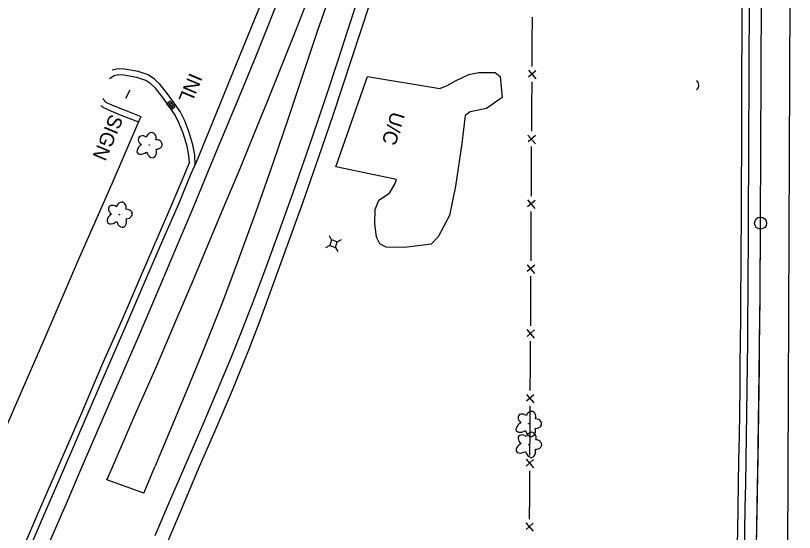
# Model space of a CAD drawing. Extents: x 588843 to 2552415, y 180129 to 269402.
# Drawn here: x 593631.1 to 593957.5, y 187139.8 to 187356.3 of the extents above; entities that cross this region are included whole.
import ezdxf

# ---------------------------------------------------------------- set-up
doc = ezdxf.new("R2010")
doc.units = 0
for name, color, linetype in [('Default', 7, 'Continuous'), ('E_AREA', 7, 'Continuous'), ('E_AREA_Text', 7, 'Continuous'), ('E_DRN', 7, 'Continuous'), ('E_DRN_Text', 7, 'Continuous'), ('E_DWY', 7, 'Continuous'), ('E_FEN_P', 7, 'Continuous'), ('E_LAND_Vegetation', 7, 'Continuous'), ('E_RDWY', 7, 'Continuous'), ('E_RDWY_C_and_G', 7, 'Continuous'), ('E_RDWY_Gravel', 7, 'Continuous'), ('E_SGN', 7, 'Continuous'), ('E_SGN_Text', 7, 'Continuous'), ('E_UTL_AG_Bold', 7, 'Continuous'), ('P_ALI_100', 7, 'Continuous'), ('P_ALI_50_TPI', 7, 'Continuous'), ('P_RDWY_PavtEdge', 7, 'Continuous'), ('P_RDWY_ShldAgg', 7, 'Continuous'), ('P_RDWY_ShldPaved', 7, 'Continuous')]:
    doc.layers.add(name, color=color, linetype=linetype)

# ---------------------------------------------------------------- blocks, each defined once
blk = doc.blocks.new('DTRE')
at = {"layer": 'Default'}
blk.add_circle((-0.18, 0), 0.183, dxfattribs=at)
for centre, major_axis, ratio in [((-1.87, 5.32), (1.36, -4.98), 0.782863), ((4.06, 2.74), (-5.27, -2.93), 0.691916), ((-5.87, 0.15), (4.93, -0.12), 0.832022), ((-2.49, -5.24), (1.8, 4.86), 0.716896), ((3.54, -3.71), (-5.01, 4.58), 0.560249)]:
    blk.add_ellipse(centre, major_axis=major_axis, ratio=ratio, start_param=1.570796, end_param=4.712389, dxfattribs=at)
blk = doc.blocks.new('INLO')
at = {"layer": 'E_DRN'}
for p, q in [((2, -4), (2, 0)), ((4, -4), (4, 0)), ((6, -2), (0, -2))]:
    blk.add_line(p, q, dxfattribs=at)
blk.add_lwpolyline([(0, -4), (6, -4), (6, 0), (0, 0), (0, -4)], close=True, dxfattribs=at)
blk = doc.blocks.new('INLT_34')
at = {"layer": 'E_DRN_Text'}
blk.add_text('INL', height=12, dxfattribs=at).set_placement((-11.03, -6))
blk = doc.blocks.new('SIGN')
at = {"layer": 'Default'}
blk.add_text('SIGN', height=12, dxfattribs=at).set_placement((-18.55, -6))
blk = doc.blocks.new('PED')
at = {"layer": 'Default'}
for p, q in [((-2.5, 2.5), (-5.33, 5.33)), ((2.5, 2.5), (5.33, 5.33)), ((-2.5, -2.5), (-5.33, -5.33)), ((2.5, -2.5), (5.33, -5.33))]:
    blk.add_line(p, q, dxfattribs=at)
blk.add_lwpolyline([(-2.5, -2.5), (2.5, -2.5), (2.5, 2.5), (-2.5, 2.5)], close=True, dxfattribs=at)
blk = doc.blocks.new('UCA_5')
at = {"layer": 'E_AREA_Text'}
blk.add_text('U/C', height=12, dxfattribs=at).set_placement((-15.33, -6))
blk = doc.blocks.new('CULV2')
at = {"layer": 'E_DRN'}
blk.add_arc((19.7, 14.8), 24.6, 216.8699, 323.1301, dxfattribs=at)

msp = doc.modelspace()

# ---------------------------------------------------------------- linework, layer by layer
at = {"layer": 'E_AREA'}
msp.add_lwpolyline([(593778.62, 187330.86), (593808.89, 187325.74), (593812.05, 187327.03), (593815.54, 187329.01), (593821.05, 187331.67), (593825.23, 187332.49), (593832.07, 187332.48), (593834.23, 187330.85), (593835.1, 187322.06), (593828.43, 187317.44), (593821.71, 187316.08), (593819.53, 187314.49), (593818.1, 187302.7), (593815.48, 187284.94), (593812.95, 187272.53), (593808.18, 187263.72), (593805.24, 187260.56), (593794.18, 187259.12), (593786.46, 187259.32), (593783.73, 187260.74), (593782.36, 187263.45), (593781.72, 187269.28), (593781.78, 187275.09), (593783.36, 187278.98), (593787.85, 187281.94), (593790.03, 187285.68), (593790.81, 187287.74), (593765.29, 187293.03), (593778.62, 187330.86)], close=True, dxfattribs=at)
at = {"layer": 'E_DWY'}
for points in [[(593706.35, 187293.86), (593706.24, 187298.05), (593705.41, 187302.25), (593703.72, 187307.85), (593702.02, 187312.21), (593700.05, 187316.11), (593697.03, 187320.48), (593694.39, 187324.16), (593691.59, 187327.62), (593689.39, 187329.73), (593686.77, 187331.46), (593682.54, 187332.87), (593676.72, 187333.92), (593674.2, 187334.02), (593671.58, 187333.5)], [(593704.05, 187294.83), (593703.76, 187297.68), (593702.98, 187301.65), (593701.35, 187307.03), (593699.73, 187311.19), (593697.89, 187314.84), (593694.99, 187319.04), (593692.41, 187322.65), (593689.74, 187325.92), (593687.82, 187327.77), (593685.67, 187329.2), (593681.92, 187330.44), (593676.45, 187331.43), (593674.4, 187331.51), (593672.49, 187331.13), (593670.43, 187329.86)], [(593667.8, 187321.55), (593667.87, 187321.39), (593668.95, 187320.11), (593671.39, 187318.99), (593676.61, 187316.86), (593683.6, 187314.1)], [(593666.89, 187318.67), (593667.4, 187318.07), (593670.4, 187316.7), (593675.68, 187314.54), (593682.68, 187311.77)], [(593683.6, 187314.1), (593682.68, 187311.77), (593671.53, 187285.83), (593657.31, 187253.9), (593643.81, 187222.36), (593630.54, 187191.83), (593619.1, 187165.67)]]:
    msp.add_lwpolyline(points, dxfattribs=at)
at = {"layer": 'E_FEN_P'}
for p, q in [((593846.04, 187333.42), (593849.16, 187329.79)), ((593849.18, 187333.24), (593846.09, 187330.54)), ((593845.86, 187306.27), (593848.98, 187302.64)), ((593849.01, 187306.09), (593845.91, 187303.39)), ((593845.69, 187279.12), (593848.81, 187275.49)), ((593848.83, 187278.93), (593845.73, 187276.24)), ((593845.55, 187251.97), (593848.68, 187248.34)), ((593848.69, 187251.79), (593845.6, 187249.08)), ((593845.42, 187224.82), (593848.54, 187221.19)), ((593848.57, 187224.63), (593845.47, 187221.93)), ((593845.26, 187197.67), (593848.38, 187194.04)), ((593848.4, 187197.48), (593845.3, 187194.78)), ((593845.09, 187170.52), (593848.21, 187166.89)), ((593848.23, 187170.33), (593845.14, 187167.63)), ((593845.01, 187143.87), (593848.01, 187140.4)), ((593848.02, 187143.7), (593845.06, 187141.11))]:
    msp.add_line(p, q, dxfattribs=at)
for points in [[(593847.61, 187355.74), (593847.56, 187345.37)], [(593847.56, 187345.37), (593847.5, 187335.01)], [(593847.46, 187328.59), (593847.39, 187318.22)], [(593847.39, 187318.22), (593847.33, 187307.86)], [(593847.28, 187301.44), (593847.22, 187291.07)], [(593847.22, 187291.07), (593847.15, 187280.71)], [(593847.11, 187274.29), (593847.1, 187272.95), (593847.06, 187263.92)], [(593847.06, 187263.92), (593847.01, 187253.55)], [(593846.98, 187247.14), (593846.93, 187236.77)], [(593846.93, 187236.77), (593846.88, 187226.4)], [(593846.84, 187219.99), (593846.78, 187209.62)], [(593846.78, 187209.62), (593846.72, 187199.25)], [(593846.68, 187192.84), (593846.61, 187182.47)], [(593846.61, 187182.47), (593846.55, 187172.1)], [(593846.51, 187165.68), (593846.45, 187155.32)], [(593846.45, 187155.32), (593846.41, 187145.39)]]:
    msp.add_lwpolyline(points, dxfattribs=at)
at = {"layer": 'E_RDWY'}
msp.add_line((593684.95, 187156.32), (593669.32, 187161.82), dxfattribs=at)
for points in [[(593658.15, 187165.54), (593667.53, 187187.11), (593674.7, 187203.45), (593682.63, 187221.81), (593691.41, 187242.39), (593699.06, 187260.37), (593705.71, 187276.13), (593712.74, 187293.12), (593719.42, 187309.17), (593725.8, 187324.5), (593731.9, 187339.51), (593737.06, 187352.06), (593743.32, 187368.07)], [(593671.77, 187167.15), (593680.63, 187187.91), (593690.19, 187209.32), (593698.46, 187228.72), (593705.11, 187244.36), (593711.2, 187258.82), (593717.82, 187274.87), (593725.19, 187292.24), (593731.18, 187306.78), (593736.58, 187320.08), (593742.2, 187333.97), (593749.18, 187351.49), (593755.08, 187366.73)], [(593701.71, 187166.52), (593710.11, 187186.08), (593715.8, 187199.4), (593721.35, 187212.62), (593725.77, 187223.83), (593730.67, 187236.39), (593735.96, 187250.46), (593741.76, 187266.24), (593747.49, 187282.25), (593755.54, 187305.48), (593761.26, 187322.44), (593766.23, 187337.31), (593770.53, 187350.72), (593776.63, 187369.5)], [(593762.77, 187364.91), (593757.65, 187350.07), (593750.46, 187328.24), (593745.39, 187313.27), (593739.03, 187294.73), (593731.84, 187274.1), (593724.05, 187252.71), (593717.82, 187236.22), (593709.18, 187214.64), (593703.38, 187200.43), (593695.93, 187182.65), (593689.47, 187167.35)], [(593645.12, 187135.1), (593652.78, 187152.65), (593658.15, 187165.54)], [(593669.32, 187161.82), (593671.77, 187167.15)], [(593684.95, 187156.32), (593689.47, 187167.35)], [(593689.69, 187138.53), (593695.28, 187151.59), (593701.71, 187166.52)]]:
    msp.add_lwpolyline(points, dxfattribs=at)
at = {"layer": 'E_RDWY_C_and_G'}
for points in [[(593648.89, 187166.85), (593658.86, 187189.92), (593667.34, 187209.68), (593675.9, 187229.18), (593683.9, 187247.72), (593691.02, 187264.17), (593697.24, 187278.48), (593702.47, 187291.09), (593704.05, 187294.83)], [(593651.18, 187165.86), (593661.16, 187188.93), (593669.64, 187208.68), (593678.19, 187228.19), (593686.2, 187246.73), (593693.32, 187263.18), (593699.54, 187277.5), (593704.78, 187290.12), (593706.35, 187293.86)], [(593631.7, 187127.08), (593640.53, 187147.62), (593648.89, 187166.85)], [(593634, 187126.09), (593642.83, 187146.62), (593651.18, 187165.86)]]:
    msp.add_lwpolyline(points, dxfattribs=at)
at = {"layer": 'E_RDWY_Gravel'}
for points in [[(593707.82, 187166.47), (593715.02, 187183.02), (593722.06, 187199.45), (593729.13, 187217.08), (593733.36, 187227.96), (593751.48, 187277.87), (593758.26, 187297.1), (593764.3, 187314.69), (593768.38, 187327.35), (593779.48, 187360.86), (593784.73, 187377.32), (593790.03, 187395.49), (593794.56, 187411.88), (593798.77, 187427.5), (593803.43, 187445.76), (593807.43, 187462.49), (593811.49, 187478.48), (593815.75, 187495.82), (593820.05, 187513.71), (593823.91, 187531.21), (593827.38, 187547.62), (593831.64, 187569.06)], [(593740.87, 187379.16), (593733.61, 187360.56), (593725.16, 187339.78), (593715.34, 187315.76), (593706.35, 187293.86)], [(593694.22, 187134.4), (593700.58, 187149.21), (593707.82, 187166.47)]]:
    msp.add_lwpolyline(points, dxfattribs=at)
at = {"layer": 'E_SGN'}
msp.add_lwpolyline([(593677.41, 187321.8), (593679.2, 187325.27)], dxfattribs=at)
at = {"layer": 'P_ALI_100'}
msp.add_line((593943.33, 187269.39), (593945.75, 187869.39), dxfattribs=at)
msp.add_arc((585943.39, 187301.64), 8000, 355.21188, 359.769059, dxfattribs=at)
at = {"layer": 'P_ALI_50_TPI'}
msp.add_circle((593943.33, 187269.39), 2.5, dxfattribs=at)
at = {"layer": 'P_RDWY_PavtEdge'}
for p, q in [((593943.33, 187269.39), (593945.54, 187818.89)), ((593952.73, 186624.12), (593957.54, 187818.84))]:
    msp.add_line(p, q, dxfattribs=at)
msp.add_arc((585943.39, 187301.64), 8000, 354.990105, 359.769059, dxfattribs=at)
at = {"layer": 'P_RDWY_ShldAgg'}
msp.add_line((593935.33, 187269.43), (593937.34, 187769.24), dxfattribs=at)
msp.add_arc((585943.39, 187301.64), 7992, 355.213789, 359.769059, dxfattribs=at)
at = {"layer": 'P_RDWY_ShldPaved'}
msp.add_line((593938.33, 187269.42), (593940.34, 187769.23), dxfattribs=at)
msp.add_arc((585943.39, 187301.64), 7995, 355.213073, 359.769059, dxfattribs=at)

# ---------------------------------------------------------------- block references
at = {"layer": 'E_AREA_Text', "xscale": 0.49999999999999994, "yscale": 0.5000000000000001, "rotation": -107.15171794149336}
msp.add_blockref('UCA_5', (593789.24, 187308.26), dxfattribs=at)
at = {"layer": 'E_DRN'}
for name, p, xscale, yscale, rotation in [('CULV2', (593916.57, 187325.26), 0.09680817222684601, 0.096808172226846, 91.16900974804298), ('INLO', (593696.01, 187320.54), 0.49999999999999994, 0.5000000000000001, -51.96109261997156)]:
    msp.add_blockref(name, p, dxfattribs=dict(at, xscale=xscale, yscale=yscale, rotation=rotation))
at = {"layer": 'E_DRN_Text', "xscale": 0.5, "yscale": 0.5000000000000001, "rotation": -112.80362370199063}
msp.add_blockref('INLT_34', (593704.75, 187326.5), dxfattribs=at)
at = {"layer": 'E_LAND_Vegetation'}
for p, xscale, yscale, rotation in [((593687.21, 187302.04), 0.4999999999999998, 0.4999999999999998, -103.29117397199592), ((593674.66, 187272.9), 0.4999999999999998, 0.4999999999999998, -103.29117397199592), ((593846.2, 187185.3), 0.49999999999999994, 0.5000000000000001, -107.15171794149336), ((593846.23, 187176.55), 0.49999999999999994, 0.5000000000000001, -107.15171794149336)]:
    msp.add_blockref('DTRE', p, dxfattribs=dict(at, xscale=xscale, yscale=yscale, rotation=rotation))
at = {"layer": 'E_SGN_Text', "xscale": 0.5, "yscale": 0.5000000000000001, "rotation": -112.80362370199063}
msp.add_blockref('SIGN', (593670.02, 187305.71), dxfattribs=at)
at = {"layer": 'E_UTL_AG_Bold', "xscale": 0.49999999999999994, "yscale": 0.5000000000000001, "rotation": -107.15171794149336}
msp.add_blockref('PED', (593764.41, 187260.78), dxfattribs=at)

doc.saveas('drawing.dxf')
